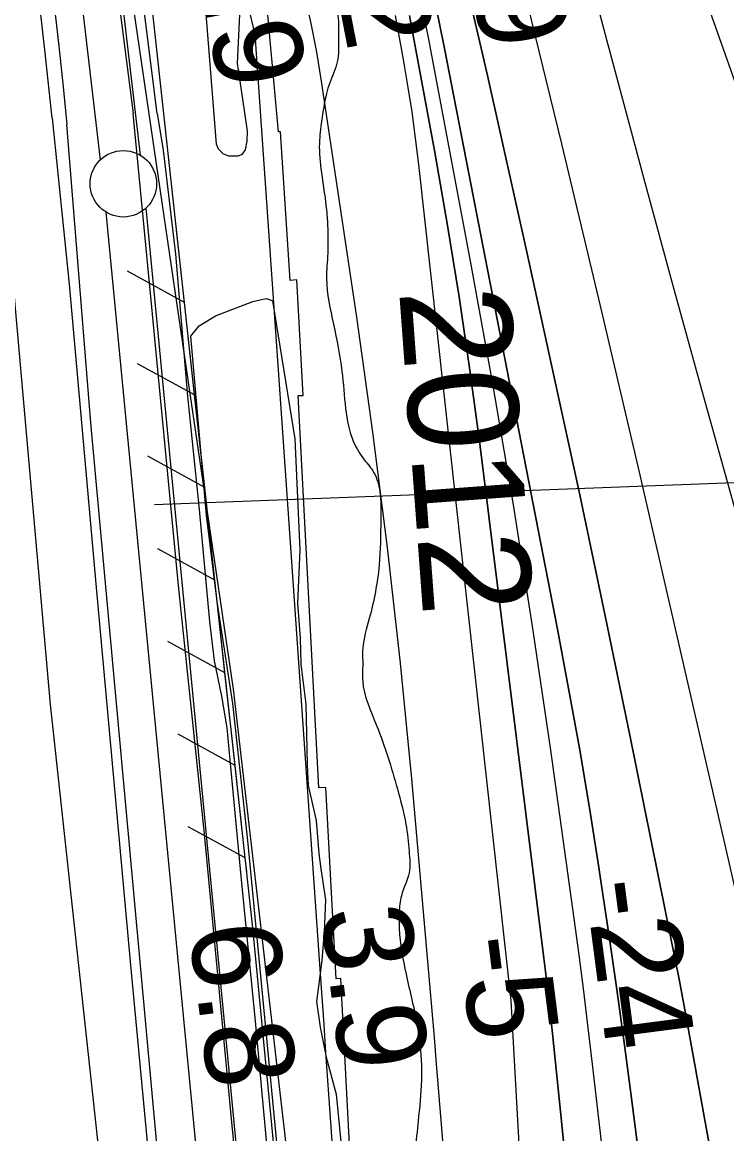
# Model space of a CAD drawing. Extents: x 3694830 to 3732949, y 415201 to 440970.
# Drawn here: x 3715585 to 3716115, y 427603 to 428439 of the extents above; entities that cross this region are included whole.
import ezdxf

# ---------------------------------------------------------------- set-up
doc = ezdxf.new("R2010")
doc.units = 0
for name, color, linetype in [('V-FLOD-BASE', 7, 'Continuous'), ('V-LEVE-TOET', 7, 'Continuous'), ('V-RAIL-TRAK', 7, 'Continuous'), ('V-RIVR-EDGE', 7, 'Continuous'), ('V-RIVR-IDEN', 7, 'Continuous'), ('V-RIVR-RANG', 7, 'Continuous'), ('V-RRAP-FSHR', 7, 'Continuous'), ('V-RRAP-RVMT', 7, 'Continuous'), ('V-SITE-VEGE', 7, 'Continuous'), ('V-SURV-LINE', 7, 'Continuous'), ('V-TOPO-DPTH', 7, 'Continuous'), ('V-TOPO-MAJR', 7, 'Continuous'), ('V-TOPO-MINR', 7, 'Continuous'), ('V-TOPO-WATR', 7, 'Continuous')]:
    doc.layers.add(name, color=color, linetype=linetype)

msp = doc.modelspace()

# ---------------------------------------------------------------- linework, layer by layer
at = {"layer": 'V-FLOD-BASE'}
for points in [[(3715549.5, 429064.81), (3715582.48, 428983.08), (3715586.13, 428970.24), (3715589.54, 428957.33), (3715592.73, 428944.36), (3715595.67, 428931.33), (3715598.39, 428918.25), (3715600.87, 428905.13), (3715603.1, 428891.97), (3715605.11, 428878.77), (3715606.88, 428865.53), (3715608.4, 428852.26), (3715614.09, 428802.78), (3715620.05, 428753.34), (3715626.28, 428703.92), (3715632.77, 428654.54), (3715639.54, 428605.2), (3715653.73, 428486.17), (3715668.63, 428370.59)], [(3715763.21, 427402.63), (3715742.39, 427614.33), (3715722.13, 427828.67), (3715702.67, 428015.5), (3715680.94, 428243.07), (3715668.63, 428370.59)]]:
    msp.add_lwpolyline(points, dxfattribs=at)
at = {"layer": 'V-LEVE-TOET'}
for points in [[(3715552.87, 428814.06), (3715561.04, 428767.27), (3715569.01, 428720.44), (3715576.77, 428673.58), (3715581.57, 428645.42), (3715586.17, 428617.22), (3715590.58, 428588.98), (3715594.8, 428560.72), (3715598.81, 428532.43), (3715602.63, 428504.11), (3715606.26, 428475.76), (3715609.69, 428447.39), (3715612.92, 428419), (3715615.96, 428390.59), (3715618.79, 428362.16)], [(3715686.62, 428370.54), (3715669.7, 428506.18)], [(3715686.62, 428370.54), (3715691.12, 428343.01), (3715700.46, 428264.66), (3715709.54, 428157.77), (3715718.29, 428072.56), (3715725.98, 427988.41), (3715729.42, 427958.77), (3715734.99, 427932.28), (3715739.01, 427908.45), (3715741.89, 427876.17), (3715749.62, 427796.78), (3715760.27, 427687.76), (3715769.43, 427589.85)], [(3715695.46, 427496.33), (3715669.46, 427778.93), (3715636.76, 428137.74), (3715618.79, 428362.16)]]:
    msp.add_lwpolyline(points, dxfattribs=at)
at = {"layer": 'V-RAIL-TRAK'}
for points in [[(3715607.74, 428367.03), (3715602.44, 428416.21), (3715596.84, 428465.37), (3715590.95, 428514.48), (3715584.77, 428563.57), (3715580.97, 428589.02), (3715576.95, 428614.45), (3715572.71, 428639.84), (3715568.24, 428665.19), (3715563.54, 428690.5), (3715558.62, 428715.77), (3715553.47, 428740.99), (3715548.1, 428766.16), (3715542.51, 428791.29), (3715539.05, 428808.95), (3715535.37, 428826.57), (3715531.48, 428844.15), (3715527.36, 428861.67), (3715523.02, 428879.14), (3715518.47, 428896.55), (3715513.7, 428913.91), (3715508.72, 428931.2), (3715503.52, 428948.44), (3715458.29, 429078.45)], [(3715607.74, 428367.03), (3715620.36, 428242.12), (3715640.52, 428016.68), (3715666.47, 427729.85), (3715694.47, 427434.54), (3715722.17, 427107.51), (3715752.15, 426798.43), (3715771.41, 426589.92), (3715794.26, 426310.52), (3715818.34, 426050.15), (3715838.28, 425800.39), (3715839.84, 425780), (3715843.96, 425726.31), (3715860.4, 425556.95), (3715875.68, 425375.97), (3715892.06, 425199.21), (3715907.36, 425021.41), (3715920.89, 424880.63), (3715944.12, 424642.47), (3715965.27, 424409.62), (3715982.46, 424206.42)]]:
    msp.add_lwpolyline(points, dxfattribs=at)
at = {"layer": 'V-RIVR-EDGE'}
msp.add_spline([(3715510.15, 429495), (3715519.36, 429459.39), (3715532.61, 429419.73), (3715534.19, 429405.98), (3715534.58, 429397.89), (3715533.76, 429394.66), (3715530.11, 429389.82), (3715520.8, 429385.39), (3715520.39, 429383.77), (3715529.22, 429357.06), (3715587.05, 429194.77), (3715589.05, 429189.1), (3715589.84, 429179.8), (3715594.66, 429167.25), (3715599.49, 429156.73), (3715608.37, 429150.64), (3715608.35, 429143.77), (3715610.74, 429128.39), (3715615.55, 429112.21), (3715631.63, 429074.56), (3715650.12, 429029.23), (3715664.58, 428990.37), (3715673.78, 428948.29), (3715681.83, 428932.1), (3715694.71, 428908.61), (3715704.74, 428877.05), (3715710.73, 428847.51), (3715716.69, 428803.42), (3715725.11, 428773.48), (3715730.28, 428739.09), (3715736.62, 428685.3), (3715740.58, 428651.72), (3715742.56, 428635.14), (3715750.16, 428601.96), (3715756.17, 428579.3), (3715763.82, 428567.96), (3715770.28, 428560.67), (3715775.91, 428548.52), (3715779.49, 428526.27), (3715782.29, 428514.14), (3715787.12, 428503.61), (3715794.77, 428492.67), (3715802.44, 428486.59), (3715812.93, 428475.24), (3715818.15, 428463.1), (3715822.56, 428444.08), (3715822.92, 428427.1), (3715822.07, 428409.31), (3715816.37, 428393.55), (3715813.92, 428385.47), (3715810.23, 428364.85), (3715808.57, 428348.28), (3715810.13, 428326.04), (3715814.1, 428296.1), (3715814.88, 428282.35), (3715814.84, 428265.37), (3715813.98, 428246.36), (3715819.15, 428211.98), (3715825.53, 428176.78), (3715828.29, 428148.47), (3715834.3, 428123.39), (3715842.35, 428110.02), (3715849.61, 428100.3), (3715854.02, 428086.14), (3715854.78, 428064.7), (3715853.48, 428030.74), (3715846.1, 427990.72), (3715841.19, 427968.09), (3715841.16, 427956.36), (3715841.13, 427943.83), (3715851.56, 427910.24), (3715867.22, 427862.49), (3715873.62, 427835.78), (3715876, 427815.56), (3715875.96, 427799.38), (3715870.25, 427782.01), (3715868.6, 427769.48), (3715868.57, 427757.35), (3715873.74, 427722.96), (3715882.14, 427684.53), (3715885.3, 427654.6), (3715884.01, 427624.27), (3715879.45, 427578.59), (3715878.15, 427541.39), (3715878.85, 427496.5), (3715875.51, 427454.05), (3715874.59, 427412), (3715872.89, 427377.63), (3715869.55, 427336.4), (3715866.25, 427310.12), (3715865.8, 427291.52), (3715867.35, 427264.02), (3715873.35, 427234.48), (3715883.78, 427200.49), (3715895.01, 427166.5), (3715899.81, 427143.84), (3715900.16, 427120.79), (3715892.8, 427089.27), (3715886.69, 427071.09), (3715883.42, 427055.73), (3715883.37, 427037.94), (3715885.35, 427020.95), (3715899.82, 426986.14), (3715910.27, 426959.02), (3715917.08, 426933.53), (3715925.09, 426900.35), (3715927.85, 426873.65), (3715928.21, 426853.03), (3715928.09, 426806.53), (3715927.57, 426760.83), (3715929.53, 426734.14), (3715927.03, 426703.41), (3715921.69, 426671.48), (3715916.76, 426641.57), (3715917.11, 426618.52), (3715918.67, 426593.45), (3715921.42, 426562.3), (3715922.15, 426531.57), (3715931.69, 426461.59), (3715934.02, 426424.79), (3715934.76, 426396.48), (3715937.51, 426364.93), (3715941.4, 426303.86), (3715943.72, 426258.16), (3715946.06, 426222.98), (3715949.6, 426185.36), (3715954.66, 426102.86), (3715958.63, 426073.73), (3715967.38, 426016.69), (3715974.52, 425960.47), (3715974.86, 425934.18), (3715982.4, 425875.13), (3715987.96, 425832.66), (3715990.72, 425805.15), (3715996.34, 425788.56), (3716003.56, 425763.87), (3716005.53, 425745.27), (3716009.83, 425685.82), (3716014.99, 425646.17), (3716020.14, 425601.68), (3716024.06, 425552.74), (3716029.23, 425516.34), (3716032.8, 425488.43), (3716038.77, 425450.8), (3716039.92, 425423.3), (3716046.66, 425372.74), (3716051.05, 425349.28), (3716057.45, 425317.72), (3716059.8, 425289), (3716060.15, 425266.76), (3716063.71, 425234), (3716070.88, 425189.5), (3716078.08, 425159.56), (3716092.13, 425118.28), (3716107.39, 425074.17), (3716114.99, 425041.8), (3716120.59, 425016.31), (3716122.18, 425002.96), (3716126.07, 424943.91), (3716130, 424894.57), (3716131.17, 424880.01), (3716134.75, 424856.14), (3716142.69, 424795.06), (3716147.47, 424765.13), (3716151.85, 424739.64), (3716155.85, 424721.44), (3716163.09, 424703.22), (3716186.01, 424653.83), (3716195.65, 424627.12), (3716208.91, 424591.5), (3716230.22, 424544.14), (3716256.4, 424502.02), (3716274.11, 424469.22), (3716284.58, 424452.21), (3716301.1, 424424.67), (3716313.57, 424398.36), (3716323.6, 424368.01), (3716332.4, 424330.78), (3716336.38, 424302.87), (3716343.1, 424241.8), (3716348.26, 424202.96), (3716353.46, 424178.69), (3716357.47, 424163.31), (3716373.89, 424099.38), (3716379.45, 424058.53), (3716381.83, 424039.92), (3716383.82, 424027.78), (3716388.23, 424014.43), (3716400.65, 423964.66), (3716419.08, 423899.11), (3716425.48, 423869.57), (3716436.68, 423820.21), (3716441.86, 423786.64), (3716440.58, 423761.16), (3716435.27, 423741.36), (3716429.17, 423726.42), (3716425.12, 423722.79), (3716421.48, 423722.39), (3716417.84, 423723.61), (3716415.42, 423726.05), (3716420.3, 423737.76), (3716418.71, 423748.28), (3716417.12, 423757.18), (3716413.09, 423763.66), (3716404.2, 423765.7), (3716397.33, 423768.14), (3716386.42, 423771.41), (3716379.95, 423773.44), (3716373.08, 423775.08), (3716361.77, 423776.72), (3716353.67, 423774.72), (3716341.52, 423766.26), (3716329.34, 423744.86), (3716320.41, 423731.13), (3716311.83, 423697.19), (3716308.93, 423668.89), (3716306.42, 423653.26)], degree=3, dxfattribs=at)
at = {"layer": 'V-RIVR-RANG'}
msp.add_line((3715684.72, 428076.33), (3716444.17, 428105.3), dxfattribs=at)
at = {"layer": 'V-RRAP-FSHR'}
for p, q in [((3715707.13, 428228.44), (3715664.28, 428251.96)), ((3715714.75, 428158.78), (3715671.89, 428182.3)), ((3715722.36, 428089.12), (3715679.51, 428112.64)), ((3715729.98, 428019.46), (3715687.12, 428042.98)), ((3715737.59, 427949.79), (3715694.74, 427973.32)), ((3715745.2, 427880.13), (3715702.35, 427903.66)), ((3715752.82, 427810.47), (3715709.96, 427833.99))]:
    msp.add_line(p, q, dxfattribs=at)
for points in [[(3714934.28, 430879.36), (3715310.78, 430066.42), (3715565.7, 429152.28), (3715743.65, 427937.51), (3715907.84, 426518.24), (3715968.15, 425803.52), (3716063.27, 425015.11), (3716110.19, 424867.16), (3716274.4, 424282.95), (3716360.42, 423797.38)], [(3715894.16, 426351.13), (3715758.55, 427758.05), (3715670.05, 428567.75), (3715618.22, 428925.68), (3715590.88, 429044.3)], [(3715707.13, 428228.44), (3715701.2, 428282.77)], [(3715714.75, 428158.78), (3715707.13, 428228.44)], [(3715722.36, 428089.12), (3715714.75, 428158.78)], [(3715729.98, 428019.46), (3715722.36, 428089.12)], [(3715737.59, 427949.79), (3715729.98, 428019.46)], [(3715745.2, 427880.13), (3715737.59, 427949.79)], [(3715752.82, 427810.47), (3715745.2, 427880.13)], [(3715753.96, 427799.98), (3715752.82, 427810.47)]]:
    msp.add_lwpolyline(points, dxfattribs=at)
at = {"layer": 'V-RRAP-RVMT'}
msp.add_lwpolyline([(3715832.18, 427575.55), (3715824.59, 427719.73), (3715821.11, 427719.53), (3715813.52, 427863.55), (3715808.05, 427863.23), (3715799.81, 428019.87), (3715799.86, 428019.88), (3715792.58, 428158.31), (3715796.33, 428158.41), (3715791.73, 428245.32), (3715786.51, 428244.96), (3715779.25, 428356.79), (3715777.93, 428356.72), (3715767.64, 428469.87), (3715761.08, 428469.36), (3715748.49, 428607.4), (3715743.75, 428606.92), (3715736.82, 428674.26)], dxfattribs=at)
at = {"layer": 'V-SITE-VEGE'}
for points in [[(3715752.74, 428534.54), (3715746.83, 428408.21), (3715750.46, 428382.98), (3715754.33, 428357.28), (3715754.08, 428349.65), (3715752.67, 428343.17), (3715750.34, 428339.71), (3715747.56, 428338.32), (3715740.85, 428338.34), (3715736.46, 428339.98), (3715732.77, 428343.69), (3715731.16, 428347.4), (3715720.88, 428477.24)], [(3715565.95, 428380.31), (3715606.17, 427925.86), (3715661.95, 427410.81)], [(3715779.59, 427565.12), (3715754.86, 427823.71), (3715743.42, 427926.69), (3715731.74, 428003.37), (3715723.82, 428068.42), (3715711.89, 428203.12), (3715718.15, 428210.8), (3715730.6, 428218.42), (3715758.54, 428229), (3715768.61, 428231.23), (3715771.46, 428230.36), (3715773.24, 428229.64), (3715790.09, 428125.83), (3715793.97, 428042.26), (3715792.06, 428002.05), (3715794.15, 427975.73), (3715794.74, 427956.39), (3715798.34, 427926.19), (3715798.91, 427903.75), (3715799.47, 427880.54), (3715800.1, 427865.07), (3715806.05, 427838.71), (3715808.15, 427813.94), (3715809.59, 427802.32), (3715813.25, 427779.09), (3715812.25, 427755.11), (3715810.51, 427733.47), (3715806.36, 427702.57), (3715809.28, 427683.2), (3715813.72, 427660.73), (3715821.21, 427632.82), (3715826.16, 427581.72)]]:
    msp.add_lwpolyline(points, dxfattribs=at)
at = {"layer": 'V-SURV-LINE'}
for points in [[(3715643.97, 428335.74), (3715575.63, 428920.67)], [(3715605.42, 428924.17), (3715673.76, 428339.24)], [(3715678.03, 428299.2), (3715860.84, 426400.37)], [(3715830.98, 426397.48), (3715648.17, 428296.32)]]:
    msp.add_lwpolyline(points, dxfattribs=at)
msp.add_circle((3715661.19, 428317.64), 25, dxfattribs=at)
at = {"layer": 'V-TOPO-DPTH'}
for points in [[(3715797.38, 428459.79), (3715802.23, 428438.26), (3715806.35, 428416.58), (3715809.98, 428394.8), (3715836.42, 428217.41), (3715848.55, 428130.75), (3715859.65, 428043.96), (3715869.2, 427956.99), (3715877.72, 427869.9), (3715889.65, 427735.53), (3715891.41, 427715.53), (3715893.13, 427695.53), (3715894.81, 427675.52), (3715896.45, 427655.51), (3715902.85, 427576.57)], [(3715920.49, 428461.48), (3715927.82, 428430.33), (3715934.93, 428399.12), (3715964.74, 428265.16), (3715984.68, 428174.39), (3716004.27, 428083.54), (3716023.36, 427992.59), (3716042.11, 427901.56), (3716073.61, 427746.42), (3716076.31, 427732.9), (3716078.95, 427719.37), (3716081.51, 427705.83), (3716084.01, 427692.27), (3716114.57, 427523.33)], [(3716114.57, 427523.33), (3716084.01, 427692.27), (3716081.51, 427705.83), (3716078.95, 427719.37), (3716076.31, 427732.9), (3716073.61, 427746.42), (3716042.11, 427901.56), (3716023.36, 427992.59), (3716004.27, 428083.54), (3715984.68, 428174.39), (3715964.74, 428265.16), (3715934.93, 428399.12), (3715927.82, 428430.33), (3715920.49, 428461.48)], [(3715962.11, 428464.85), (3715990.56, 428347.72), (3716005.23, 428286.82), (3716019.75, 428225.89), (3716034.05, 428164.9), (3716048.2, 428103.88), (3716116.15, 427808.3), (3716125.48, 427767.42), (3716134.73, 427726.52), (3716143.85, 427685.59), (3716152.89, 427644.64), (3716153.08, 427643.77), (3716162.15, 427602.37)], [(3715962.11, 428464.85), (3715990.56, 428347.72), (3716005.23, 428286.82), (3716019.75, 428225.89), (3716034.05, 428164.9), (3716048.2, 428103.88), (3716116.15, 427808.3), (3716125.48, 427767.42), (3716134.73, 427726.52), (3716143.85, 427685.59), (3716152.89, 427644.64), (3716153.08, 427643.77), (3716162.15, 427602.37)], [(3715895, 428456.49), (3715898.98, 428437.91), (3715902.76, 428419.29), (3715987.58, 427982.61), (3715995.99, 427937.91), (3716004.04, 427893.14), (3716011.56, 427848.28), (3716018.73, 427803.36), (3716020.3, 427793.1), (3716026.26, 427753.24), (3716032.03, 427713.35), (3716037.5, 427673.42), (3716042.78, 427633.46), (3716109.58, 427113.11)], [(3716109.58, 427113.11), (3716042.78, 427633.46), (3716037.5, 427673.42), (3716032.03, 427713.35), (3716026.26, 427753.24), (3716020.3, 427793.1), (3716018.73, 427803.36), (3716011.56, 427848.28), (3716004.04, 427893.14), (3715995.99, 427937.91), (3715987.58, 427982.61), (3715902.76, 428419.29), (3715898.98, 428437.91), (3715895, 428456.49)], [(3715995.7, 427561.44), (3715990.89, 427609.9), (3715983.83, 427678.37), (3715982.32, 427692.57), (3715980.75, 427706.77), (3715979.09, 427720.96), (3715977.37, 427735.14), (3715929.14, 428122.02), (3715921.75, 428177.36), (3715913.71, 428232.61), (3715904.7, 428287.7), (3715895.05, 428342.69), (3715877.85, 428435.91), (3715876.24, 428444.2)], [(3715995.7, 427561.44), (3715990.89, 427609.9), (3715983.83, 427678.37), (3715982.32, 427692.57), (3715980.75, 427706.77), (3715979.09, 427720.96), (3715977.37, 427735.14), (3715929.14, 428122.02), (3715921.75, 428177.36), (3715913.71, 428232.61), (3715904.7, 428287.7), (3715895.05, 428342.69), (3715877.85, 428435.91), (3715876.24, 428444.2)]]:
    msp.add_lwpolyline(points, dxfattribs=at)
at = {"layer": 'V-TOPO-MAJR'}
msp.add_lwpolyline([(3716017.31, 428452.6), (3716024.46, 428426.09), (3716053.29, 428318.64), (3716075.04, 428238.45), (3716097.08, 428158.35), (3716119.54, 428078.36), (3716142.3, 427998.45), (3716198.92, 427801.61), (3716208.03, 427769.34), (3716216.93, 427737.02), (3716225.51, 427704.6), (3716233.88, 427672.13), (3716249.3, 427611.08), (3716264.71, 427547.93)], dxfattribs=at)
at = {"layer": 'V-TOPO-MINR'}
for points in [[(3715178.56, 430308.18), (3715364.05, 429850.74), (3715390.65, 429783.66), (3715416.56, 429716.32), (3715441.42, 429648.59), (3715465.6, 429580.6), (3715499.09, 429484.06), (3715505.85, 429464.1), (3715512.42, 429444.07), (3715518.7, 429423.95), (3715524.78, 429403.77), (3715534.32, 429371.24), (3715535.45, 429367.27), (3715536.54, 429363.28), (3715537.58, 429359.28), (3715538.57, 429355.27), (3715760.09, 428429.99), (3715808.94, 427726.87), (3715810.39, 427705.98), (3715811.84, 427685.09), (3715813.3, 427664.2), (3715814.76, 427643.31), (3715823.16, 427523.15)], [(3715920.49, 428461.48), (3715927.82, 428430.33), (3715934.93, 428399.12), (3715964.74, 428265.16), (3715984.68, 428174.39), (3716004.27, 428083.54), (3716023.36, 427992.59), (3716042.11, 427901.56), (3716073.61, 427746.42), (3716076.31, 427732.9), (3716078.95, 427719.37), (3716081.51, 427705.83), (3716084.01, 427692.27), (3716114.57, 427523.33)], [(3715962.11, 428464.85), (3715990.56, 428347.72), (3716005.23, 428286.82), (3716019.75, 428225.89), (3716034.05, 428164.9), (3716048.2, 428103.88), (3716116.15, 427808.3), (3716125.48, 427767.42), (3716134.73, 427726.52), (3716143.85, 427685.59), (3716152.89, 427644.64), (3716153.08, 427643.77), (3716162.15, 427602.37)], [(3716096.32, 428463.93), (3716139.36, 428341.86), (3716165, 428265.45), (3716189.07, 428188.58), (3716210.78, 428111.01), (3716230.92, 428032.97), (3716288.19, 427796.16), (3716294.07, 427771.95), (3716299.99, 427747.76), (3716305.96, 427723.58), (3716311.97, 427699.41), (3716531.02, 427140.9)], [(3715895, 428456.49), (3715898.98, 428437.91), (3715902.76, 428419.29), (3715987.58, 427982.61), (3715995.99, 427937.91), (3716004.04, 427893.14), (3716011.56, 427848.28), (3716018.73, 427803.36), (3716020.3, 427793.1), (3716026.26, 427753.24), (3716032.03, 427713.35), (3716037.5, 427673.42), (3716042.78, 427633.46), (3716109.58, 427113.11)], [(3715865.55, 428444.26), (3715871.54, 428411.16), (3715874.89, 428391.47), (3715877.97, 428371.73), (3715880.64, 428351.94), (3715883.04, 428332.11), (3715952.56, 427703.15), (3715974.16, 427316.31)], [(3715876.24, 428444.2), (3715877.85, 428435.91), (3715895.05, 428342.69), (3715904.7, 428287.7), (3715913.71, 428232.61), (3715921.75, 428177.36), (3715929.14, 428122.02), (3715977.37, 427735.14), (3715979.09, 427720.96), (3715980.75, 427706.77), (3715982.32, 427692.57), (3715983.83, 427678.37), (3715990.89, 427609.9), (3715995.7, 427561.44)], [(3715887.58, 428441.05), (3715890.24, 428427.59), (3715922.25, 428258.21), (3715938.75, 428167.25), (3715954.35, 428076.15), (3715968.62, 427984.82), (3715982, 427893.35), (3715999.82, 427764.99), (3716003.53, 427737.58), (3716007.11, 427710.16), (3716010.51, 427682.71), (3716013.78, 427655.25), (3716033.81, 427481.99)]]:
    msp.add_lwpolyline(points, dxfattribs=at)
at = {"layer": 'V-TOPO-WATR'}
msp.add_lwpolyline([(3715797.38, 428459.79), (3715802.23, 428438.26), (3715806.35, 428416.58), (3715809.98, 428394.8), (3715836.42, 428217.41), (3715848.55, 428130.75), (3715859.65, 428043.96), (3715869.2, 427956.99), (3715877.72, 427869.9), (3715889.65, 427735.53), (3715891.41, 427715.53), (3715893.13, 427695.53), (3715894.81, 427675.52), (3715896.45, 427655.51), (3715902.85, 427576.57)], dxfattribs=at)

# ---------------------------------------------------------------- texts
at = {"layer": 'V-RIVR-IDEN'}
msp.add_text('2012', height=83, rotation=274.23844, dxfattribs=at).set_placement((3715868.49, 428237.35))
at = {"layer": 'V-RIVR-RANG'}
for s, rotation, p in [('-39', 281.25869, (3715907.51, 428542.21)), ('4.9', 280.97833, (3715710.87, 428507.77)), ('-2', 280.97833, (3715815.43, 428493.9)), ('-24', 277.45689, (3716007.99, 427792.09)), ('3.9', 277.17833, (3715809.43, 427771.29)), ('6.8', 277.17833, (3715710.28, 427758.29)), ('-5', 277.17833, (3715912.97, 427749.48))]:
    msp.add_text(s, height=67, rotation=rotation, dxfattribs=at).set_placement(p)

doc.saveas('drawing.dxf')
